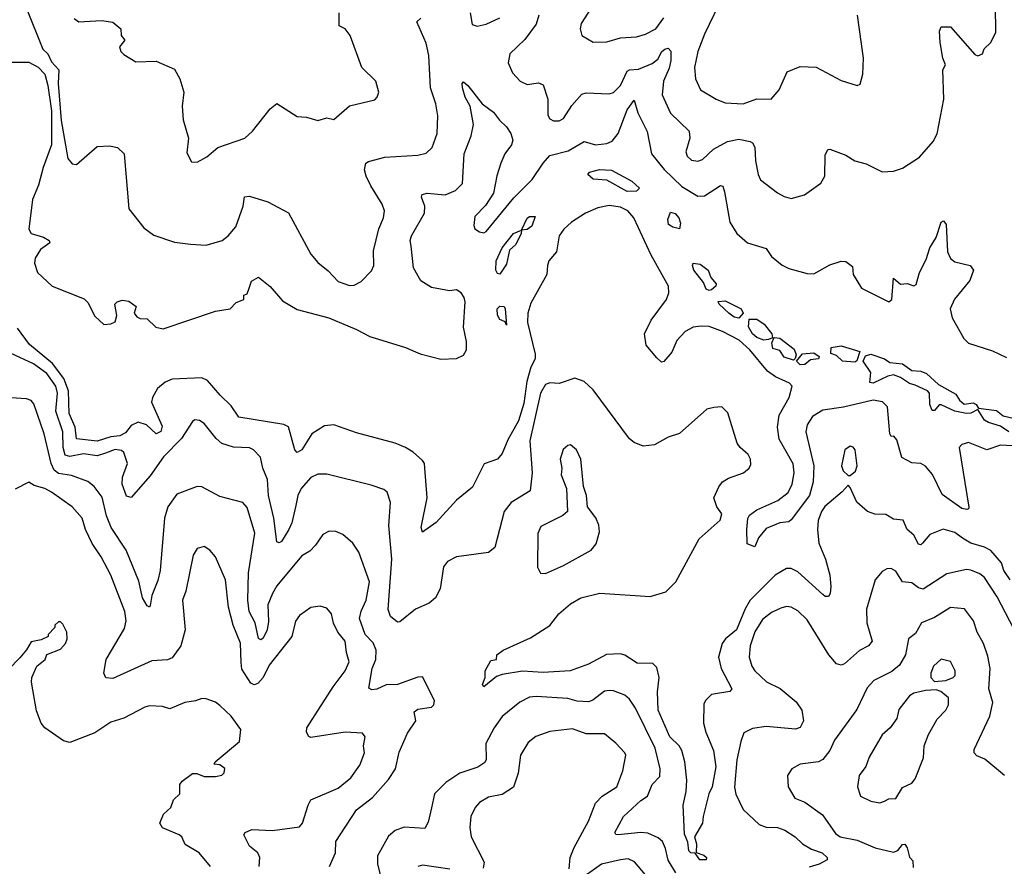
# Model space of a CAD drawing. Extents: x 1690054 to 1842981, y 782881 to 914114.
# Tile 529 of 656: x 1813515 to 1817842, y 836906 to 840625. Entities that reach past the tile are written whole.
import ezdxf

# ---------------------------------------------------------------- set-up
doc = ezdxf.new("R2010")
doc.units = 0

msp = doc.modelspace()

# ---------------------------------------------------------------- linework, layer by layer
at = {"layer": '0CON10XD'}
for points in [[(1816057.3, 840725), (1815982.5, 840607.5), (1815977.3, 840585), (1815985.8, 840555), (1816035, 840525.6), (1816095, 840527.8), (1816155.4, 840544.6), (1816225, 840549.6), (1816265, 840560.8), (1816310.3, 840585), (1816345, 840632.9)], [(1816608.1, 840735), (1816525, 840560.8), (1816495.4, 840485), (1816480, 840415), (1816484.5, 840365), (1816507.2, 840317.2), (1816575.4, 840275.4), (1816615, 840260), (1816694.6, 840255.4), (1816755, 840276.9), (1816816.7, 840275), (1816852.7, 840317.3), (1816888, 840395), (1816945, 840418.9), (1817015, 840415.5), (1817125, 840356.9), (1817195, 840335.6), (1817208, 840342), (1817220.5, 840385), (1817223, 840455), (1817196.9, 840645)], [(1813545, 840674), (1813616.2, 840495), (1813638.4, 840475), (1813655, 840439.1), (1813687, 840405), (1813683.9, 840345), (1813697.9, 840182.1), (1813727.1, 840015), (1813745, 839991.2), (1813765, 839988.8), (1813855, 840068), (1813909.2, 840070.8), (1813945, 840063.8), (1813974, 840035), (1813995, 839793.8), (1814060.2, 839710.2), (1814105, 839678), (1814195, 839647.8), (1814265, 839638.2), (1814335, 839634.6), (1814405, 839655.5), (1814431.1, 839675), (1814465, 839715.6), (1814497.5, 839805), (1814502.9, 839847.1), (1814525, 839850), (1814605.4, 839825.4), (1814696.6, 839776.6), (1814794.6, 839594.6), (1814825, 839557.5), (1814871.2, 839521.2), (1814914.2, 839475), (1814965, 839457.5), (1814985, 839459.2), (1815015.6, 839474.4), (1815061.7, 839521.7), (1815071.2, 839545), (1815070.3, 839609.7), (1815093.7, 839706.3), (1815114.4, 839755), (1815117.8, 839785), (1815108.1, 839815), (1815057.5, 839895), (1815038.1, 839938.1), (1815030.5, 839965), (1815035.7, 839994.3), (1815047.6, 840002.4), (1815119.2, 840020.8), (1815265, 840029.4), (1815301.9, 840038.1), (1815327.1, 840062.9), (1815349.6, 840125), (1815352.4, 840202.4), (1815343.6, 840255), (1815320, 840325), (1815312.8, 840467.2), (1815301.3, 840521.3), (1815260, 840615), (1815278.1, 840631.9)], [(1815796.2, 840645), (1815784.4, 840605), (1815735, 840537.8), (1815669.2, 840475), (1815661.2, 840435), (1815681.3, 840391.3), (1815715, 840354.3), (1815745, 840340.6), (1815795, 840346.9), (1815815, 840338), (1815836.3, 840276.3), (1815835.8, 840205), (1815845, 840188.8), (1815860.9, 840180.9), (1815885, 840180), (1815905, 840190.8), (1815941.7, 840248.3), (1815985, 840296.9), (1816005, 840303.1), (1816105, 840299.4), (1816125, 840305.6), (1816155, 840335.6), (1816185, 840398.8), (1816195, 840404.7), (1816235, 840407.7), (1816295, 840432.3), (1816318.9, 840451.1), (1816336.8, 840485), (1816349.4, 840495), (1816365, 840499.3), (1816376.9, 840486.9), (1816376.9, 840445), (1816368.4, 840411.6), (1816344.2, 840355), (1816337.8, 840295), (1816374.3, 840214.3), (1816456.7, 840135), (1816460.5, 840105), (1816441.9, 840045), (1816448.6, 840025), (1816467.4, 840007.4), (1816495, 840003.1), (1816515, 840010.6), (1816563.5, 840056.5), (1816625, 840090.4), (1816675, 840100), (1816725, 840090), (1816735, 840084.4), (1816745.3, 840065.3), (1816748, 840005), (1816760, 839945), (1816770.9, 839920.9), (1816845, 839864.2), (1816875, 839847.5), (1816905, 839840), (1816964.2, 839855.8), (1817035, 839906.7), (1817052.7, 839937.3), (1817055, 840030), (1817066, 840054), (1817075, 840056), (1817145, 840029.4), (1817185, 840004.4), (1817235, 839991.1), (1817305, 839956), (1817355, 839959.2), (1817395, 839972.5), (1817468.5, 840021.5), (1817529.8, 840090.2), (1817546.6, 840123.4), (1817576.8, 840275), (1817571.9, 840405), (1817583, 840427), (1817571.5, 840455), (1817559.5, 840525), (1817557.1, 840575), (1817565, 840593.3), (1817605, 840593.3), (1817712.2, 840472.2), (1817725, 840466), (1817746.2, 840475), (1817753.9, 840496.1), (1817782.5, 840525), (1817805, 840570), (1817802.5, 840685)], [(1813755, 840630), (1813775, 840615.7), (1813875, 840620.6), (1813925, 840613.3), (1813960, 840585), (1813961.2, 840555), (1813976.7, 840535), (1813954, 840505), (1813958.8, 840485), (1813972.1, 840472.1), (1814025, 840439.4), (1814115, 840442.1), (1814195, 840408), (1814219.2, 840365), (1814235.7, 840305.7), (1814228.9, 840245), (1814233.6, 840185), (1814257.1, 840105), (1814249.7, 840039.7), (1814270.7, 840000.7), (1814295, 839998.8), (1814338, 840022), (1814386.1, 840063.9), (1814505, 840103.6), (1814538.5, 840135), (1814615, 840232.9), (1814645, 840256), (1814735, 840200), (1814776.1, 840196.1), (1814825, 840181.2), (1814865, 840193.8), (1814895, 840186.7), (1814963.8, 840246.2), (1815075, 840272.5), (1815085.9, 840284.1), (1815093.6, 840306.4), (1815080, 840355), (1815018, 840415), (1814967.5, 840555), (1814945, 840583.8), (1814918.3, 840598.3), (1814918.8, 840655)], [(1815494.6, 840655), (1815503.8, 840603.8), (1815525, 840596.7), (1815565, 840604.5), (1815625, 840633.5)], [(1813415, 840437.4), (1813555, 840438.2), (1813596.4, 840416.4), (1813624.9, 840384.9), (1813638.8, 840335), (1813655.1, 840224.9), (1813655.4, 840075), (1813617.7, 839975), (1813597.2, 839897.2), (1813571.7, 839835), (1813555.4, 839705), (1813565.3, 839685.3), (1813619.3, 839669.3), (1813644.3, 839655), (1813648, 839645), (1813606.2, 839615), (1813582.3, 839577.7), (1813580, 839555), (1813593.5, 839515), (1813657.5, 839455), (1813798.7, 839398.7), (1813815, 839382.5), (1813845, 839322.5), (1813885, 839286.2), (1813915, 839288.8), (1813935, 839297.5), (1813942.5, 839325), (1813933.3, 839375), (1813943.9, 839386.1), (1813965, 839393.3), (1813995, 839388.8), (1814026.7, 839365), (1814018.5, 839335), (1814029.4, 839319.4), (1814045, 839312.4), (1814075, 839311.4), (1814113.8, 839273.8), (1814145, 839266.5), (1814375, 839344.5), (1814440, 839355), (1814467, 839383), (1814500, 839395), (1814500, 839415), (1814515, 839420), (1814523.3, 839445), (1814534.4, 839475.6), (1814565, 839494), (1814615, 839452.9), (1814670.3, 839390.3), (1814735, 839352.5), (1814874, 839315), (1814995, 839264.4), (1815053, 839233), (1815210, 839185), (1815275, 839157.1), (1815365, 839133.1), (1815435, 839136.9), (1815465, 839150.6), (1815479.2, 839175), (1815478.8, 839211.2), (1815464.7, 839274.7), (1815472.2, 839385), (1815468.5, 839405), (1815455, 839425.6), (1815435, 839438.1), (1815404.3, 839434.3), (1815325, 839447.8), (1815277.2, 839477.2), (1815245.6, 839535), (1815235, 839630), (1815230.7, 839655), (1815236.1, 839675), (1815294, 839775), (1815294.7, 839805), (1815280.4, 839845), (1815283.5, 839856.5), (1815305, 839862.1), (1815385, 839856.1), (1815430, 839875), (1815461.6, 839905), (1815468.9, 840035), (1815498.9, 840115), (1815508.9, 840165), (1815494.6, 840245), (1815472.7, 840285), (1815461.1, 840325), (1815460, 840345), (1815465, 840351.2), (1815485, 840335.7), (1815547.8, 840255), (1815597.8, 840217.8), (1815622.8, 840182.8), (1815655, 840154.6), (1815673.7, 840125), (1815681.9, 840095), (1815675.9, 840075), (1815646.9, 840035), (1815628.8, 839995), (1815611.2, 839938.8), (1815597.3, 839862.7), (1815561.3, 839808.7), (1815515, 839760), (1815510.9, 839720.9), (1815515.6, 839705.6), (1815535, 839692.5), (1815555, 839689.2), (1815565, 839694.2), (1815687.2, 839842.8), (1815767.5, 839922.5), (1815815.8, 839995), (1815845, 840028), (1815925, 840048.2), (1815995, 840090), (1816045, 840075.3), (1816095, 840081.1), (1816118.8, 840091.2), (1816144.8, 840125.2), (1816185, 840229.1), (1816215, 840271.9), (1816231.1, 840215), (1816272.9, 840132.9), (1816291.6, 840035), (1816346.9, 839966.9), (1816425, 839892.7), (1816495, 839849.1), (1816525, 839851.5), (1816595, 839896), (1816605, 839893.3), (1816611.7, 839868.3), (1816635.9, 839735.9), (1816667.1, 839685), (1816713.3, 839645), (1816795, 839620), (1816818.6, 839585), (1816865, 839547.1), (1816895, 839532.2), (1816975, 839509.2), (1817005, 839508), (1817075, 839547.8), (1817125, 839563.8), (1817145, 839562.5), (1817175, 839540), (1817178, 839505), (1817214, 839445), (1817335, 839386), (1817347.5, 839395), (1817355, 839490), (1817385, 839463.8), (1817415, 839466.7), (1817445, 839456.2), (1817455, 839461.2), (1817469, 839515), (1817498.3, 839571.7), (1817515, 839622.5), (1817541.9, 839668.1), (1817565, 839735.8), (1817575, 839741.2), (1817586.5, 839725), (1817592.7, 839605), (1817605, 839575.7), (1817625, 839561.4), (1817692.5, 839545), (1817706.2, 839525), (1817690.5, 839479.5), (1817622.9, 839397.1), (1817603.5, 839355), (1817612.9, 839315), (1817663.9, 839223.9), (1817685, 839203.3), (1817789.8, 839169.8), (1817851.1, 839141.1)], [(1816185, 839869.8), (1816095, 839920.2), (1816035, 839924.1), (1816012.2, 839945), (1816019.2, 839955), (1816063.6, 839966.4), (1816115, 839964.2), (1816205.6, 839915.6), (1816238.9, 839885), (1816225, 839872.1), (1816185, 839869.8)], [(1817764.6, 838735.4), (1817685, 838767.8), (1817655, 838758.5), (1817643.1, 838745), (1817685.8, 838484.2), (1817684.1, 838475.9), (1817676.5, 838473.5), (1817655, 838478.5), (1817568.7, 838538.7), (1817526.5, 838626.5), (1817495, 838663.1), (1817475, 838675.3), (1817435, 838677.7), (1817391.5, 838701.5), (1817370, 838780), (1817356.1, 838796.1), (1817345, 838793.3), (1817339.2, 838805), (1817327.9, 838925), (1817306.5, 838946.5), (1817265, 838953.7), (1817135, 838923), (1817045, 838909.2), (1816998.6, 838881.4), (1816975.8, 838845), (1816970, 838815), (1817004.3, 838665.7), (1817001.4, 838595), (1816985.8, 838535), (1816905, 838427.8), (1816895, 838418.9), (1816855, 838414.2), (1816795, 838390), (1816761.3, 838348.7), (1816745, 838310), (1816712, 838322), (1816710.3, 838385), (1816715, 838433.3), (1816722.1, 838447.9), (1816755, 838471.9), (1816847.1, 838512.9), (1816891.7, 838548.3), (1816910, 838585), (1816918.8, 838635), (1816913.8, 838673.9), (1816852.7, 838782.7), (1816845.4, 838835), (1816852.5, 838887.5), (1816895.8, 838965), (1816909.5, 839015), (1816898.5, 839028.5), (1816835.9, 839055.9), (1816800.6, 839080.6), (1816722.9, 839175), (1816676.7, 839216.7), (1816603.8, 839255), (1816545, 839276.5), (1816509.3, 839279.3), (1816475, 839273.6), (1816440, 839255), (1816402.9, 839215), (1816380.8, 839165), (1816345, 839123.3), (1816335, 839120), (1816315, 839138.8), (1816268, 839195), (1816261.4, 839245), (1816289.5, 839305), (1816357.7, 839395), (1816367.5, 839425), (1816366.7, 839455), (1816290.7, 839590.7), (1816213.3, 839755), (1816186.8, 839785), (1816155, 839800.9), (1816105, 839808.7), (1816055, 839797.8), (1816001.9, 839775), (1815939.6, 839735), (1815906.1, 839705), (1815885.4, 839675), (1815874.6, 839605.4), (1815840, 839565), (1815834.4, 839545.6), (1815832.2, 839505), (1815760.5, 839379.5), (1815747.5, 839335), (1815745.9, 839295), (1815780.2, 839155), (1815780.2, 839135), (1815761.2, 839098.8), (1815743, 839035), (1815730.9, 838939.1), (1815707.1, 838862.9), (1815660.5, 838779.5), (1815635, 838719.2), (1815615, 838694.4), (1815556.2, 838673.8), (1815505, 838570.8), (1815435, 838514.4), (1815345, 838415.6), (1815285, 838373.8), (1815279.4, 838395), (1815306.2, 838525), (1815295.3, 838654.8), (1815293.6, 838675), (1815285, 838688.9), (1815244.5, 838725), (1815211.1, 838745), (1815165, 838764.8), (1814995, 838810), (1814895, 838845.9), (1814855, 838841.1), (1814799.5, 838805), (1814755, 838735.8), (1814734.3, 838724.3), (1814724.3, 838735), (1814695.9, 838835.9), (1814676, 838846), (1814478.2, 838878.2), (1814445, 838929.2), (1814395.4, 838975.4), (1814340.1, 839040.1), (1814315, 839051.7), (1814185, 839046.4), (1814155, 839032.8), (1814120.4, 839005), (1814098.8, 838965), (1814094.7, 838945), (1814141.2, 838838.8), (1814135, 838815.5), (1814115, 838805.5), (1814072.3, 838845), (1814035, 838856.3), (1814005, 838841.9), (1813980.3, 838809.7), (1813955, 838797), (1813915, 838792.2), (1813855, 838773), (1813765, 838783.5), (1813758.6, 838835), (1813732.3, 838895), (1813729.3, 838995), (1813709.4, 839049.4), (1813658.7, 839115), (1813558.5, 839198.5), (1813505, 839270)], [(1815625, 839506.7), (1815615, 839510), (1815608.1, 839525), (1815609.2, 839565), (1815635, 839622.2), (1815685, 839685.4), (1815720, 839700), (1815745, 839752.9), (1815755, 839759.7), (1815780, 839760), (1815765, 839717.3), (1815745, 839703.8), (1815720, 839700), (1815719.2, 839685), (1815695, 839637.8), (1815667.9, 839612.1), (1815655, 839551.4), (1815625, 839506.7)], [(1816415, 839706.7), (1816385, 839712.8), (1816365.6, 839725.6), (1816362.7, 839747.3), (1816375, 839779.2), (1816395, 839773.8), (1816411.1, 839755), (1816418.6, 839731.4), (1816415, 839706.7)], [(1816545, 839435.6), (1816531.7, 839441.7), (1816520.2, 839470.2), (1816478.1, 839525), (1816472, 839545), (1816475, 839555.8), (1816505, 839551.1), (1816541.1, 839525), (1816552.5, 839492.5), (1816575.3, 839465), (1816574.4, 839455), (1816555, 839438.9), (1816545, 839435.6)], [(1816675, 839313.8), (1816655, 839318.2), (1816630.7, 839335), (1816588.9, 839375), (1816585, 839387.5), (1816615, 839389.2), (1816685.3, 839355.3), (1816693.8, 839335), (1816675, 839313.8)], [(1815655, 839282.5), (1815648.3, 839298.3), (1815625, 839308), (1815615, 839326.7), (1815612.7, 839355), (1815625, 839366.2), (1815643.8, 839365), (1815648.4, 839355), (1815655, 839282.5)], [(1816785, 839217.3), (1816755, 839228.6), (1816734.8, 839245), (1816717.5, 839275), (1816720, 839310), (1816755, 839309.4), (1816787, 839287), (1816820.5, 839245), (1816822.5, 839227.5), (1816805, 839220.6), (1816785, 839217.3)], [(1816915, 839129.2), (1816875, 839142.3), (1816855, 839172), (1816825, 839180.9), (1816820.5, 839205), (1816830.9, 839229.1), (1816855, 839226.1), (1816917.8, 839177.8), (1816926.8, 839153.2), (1816923.2, 839136.8), (1816915, 839129.2)], [(1817867.1, 838165), (1817839.5, 838205), (1817829, 838239), (1817783, 838293), (1817755, 838307.7), (1817695, 838324.8), (1817658.2, 838348.2), (1817625, 838372.8), (1817573, 838387), (1817515, 838362.9), (1817482.9, 838325), (1817475, 838318.9), (1817465, 838321.4), (1817445, 838360), (1817415.7, 838385), (1817396.9, 838426.9), (1817355, 838430.8), (1817320.7, 838450.7), (1817273.6, 838453.6), (1817241.2, 838465), (1817194, 838505), (1817165, 838570), (1817155, 838580), (1817129.4, 838550.6), (1817052.9, 838487.1), (1817038.2, 838465), (1817024.6, 838424.6), (1817020.4, 838385), (1817027.1, 838325), (1817056.2, 838255), (1817075.4, 838184.6), (1817079.5, 838135), (1817076.1, 838103.9), (1817068.9, 838091.1), (1817055, 838091.4), (1817045, 838099.4), (1816935, 838199.6), (1816905, 838213.6), (1816885, 838213.8), (1816835, 838184.6), (1816725, 838075.2), (1816702.6, 838037.4), (1816665.7, 837945), (1816617.1, 837905), (1816601.6, 837885), (1816586.1, 837825), (1816597.5, 837775), (1816644.2, 837685), (1816635, 837674.3), (1816555, 837661.5), (1816528.6, 837635), (1816522.1, 837617.9), (1816520, 837535), (1816529.6, 837495), (1816563.7, 837415), (1816573.5, 837343.5), (1816557.7, 837255), (1816543.5, 837225), (1816518, 837125), (1816516.2, 837095), (1816480, 837035), (1816488.6, 837005), (1816487.5, 836967.5), (1816522, 836955), (1816532.5, 836945), (1816531.2, 836935), (1816504.6, 836934.6), (1816483.3, 836963.3), (1816465, 836965.7), (1816455, 836974.3), (1816451.7, 837011.7), (1816436.9, 837046.9), (1816430.8, 837175), (1816444.5, 837235), (1816446.9, 837285), (1816438, 837365), (1816425.3, 837415), (1816413.1, 837435), (1816372.3, 837475), (1816321.4, 837591.4), (1816318, 837672), (1816325.3, 837735.3), (1816315, 837779.2), (1816297.5, 837797.5), (1816228.8, 837798.8), (1816175, 837833.1), (1816155, 837839.2), (1816093.5, 837836.5), (1816015, 837794.6), (1815934.6, 837765.4), (1815815, 837757.7), (1815725, 837763.9), (1815635, 837749.1), (1815609.6, 837740.4), (1815554, 837694), (1815548.8, 837705), (1815560, 837735), (1815560, 837765), (1815585, 837810), (1815610, 837815), (1815611.2, 837835), (1815640, 837855), (1815759.7, 837910.3), (1815845, 837964), (1815884.2, 838015.8), (1815935, 838059.5), (1815981.2, 838085), (1816065, 838105.4), (1816285, 838091.6), (1816355, 838112.3), (1816398.6, 838155), (1816500.8, 838345), (1816593.6, 838426.4), (1816600, 838455), (1816578, 838485), (1816565.7, 838525), (1816587.1, 838572.9), (1816604, 838595), (1816629.5, 838610.5), (1816695.7, 838635), (1816720, 838655), (1816728.3, 838671.7), (1816726.5, 838695), (1816716.9, 838715), (1816681.2, 838745), (1816668.6, 838765), (1816627.3, 838897.3), (1816600, 838925), (1816565, 838922), (1816535, 838913.8), (1816415, 838807.1), (1816365, 838790.6), (1816305, 838757.8), (1816255, 838751.9), (1816215, 838768.1), (1816195, 838784.3), (1816035, 838998.6), (1815995, 839035.7), (1815955, 839050), (1815885, 839026.7), (1815845, 839029.1), (1815825, 839022.2), (1815804.2, 838985), (1815756.7, 838775), (1815766.8, 838635), (1815757.7, 838555), (1815675.3, 838504.7), (1815644.4, 838465), (1815603, 838307), (1815575, 838284.4), (1815435, 838265.5), (1815395.4, 838244.6), (1815377.8, 838222.2), (1815362.5, 838125), (1815342, 838085), (1815315, 838061.4), (1815255, 838035.8), (1815185, 837980), (1815175, 837978.8), (1815145, 838003.3), (1815133.8, 838033.8), (1815150.5, 838255), (1815136.7, 838403.3), (1815144.5, 838504.5), (1815129.3, 838549.3), (1815115, 838561.4), (1815060.2, 838580.2), (1814865, 838628.2), (1814825, 838628.2), (1814795, 838613.6), (1814752.4, 838565), (1814736.9, 838535), (1814729, 838491), (1814710.6, 838415), (1814697.1, 838385), (1814665, 838332.5), (1814655, 838327.1), (1814645, 838331.2), (1814632.4, 838435), (1814608.4, 838535), (1814603.8, 838605), (1814584, 838655), (1814573.6, 838703.6), (1814542.5, 838735), (1814525, 838743.6), (1814455, 838746.7), (1814403.6, 838763.6), (1814378.1, 838785), (1814325, 838850.8), (1814305, 838864), (1814285, 838866.7), (1814275, 838860), (1814226.4, 838785), (1814147.3, 838705), (1814088.3, 838621.7), (1814005, 838525.6), (1813985, 838532.5), (1813965.3, 838585), (1813967.5, 838615), (1813988.8, 838675), (1813973.3, 838723.3), (1813962.8, 838732.8), (1813935, 838737), (1813891.5, 838721.5), (1813855, 838709.8), (1813795, 838717.9), (1813735, 838706.6), (1813715, 838711.3), (1813705.4, 838745), (1813705.2, 838815), (1813673.3, 838905), (1813681.7, 838985), (1813673.3, 839015), (1813635, 839070), (1813575, 839113.2), (1813475, 839160)], [(1816945, 839109.3), (1816928.8, 839125), (1816955, 839157.1), (1817005, 839160.8), (1817028.8, 839145), (1817025.8, 839135), (1816990, 839130), (1816965, 839109.8), (1816945, 839109.3)], [(1817185, 839120.5), (1817130.9, 839125), (1817105, 839149.2), (1817079.2, 839159.2), (1817081.4, 839185), (1817125, 839192.5), (1817207, 839167), (1817194.3, 839125.7), (1817185, 839120.5)], [(1817862, 838815), (1817825, 838839.2), (1817772, 838855), (1817755.4, 838865.4), (1817725, 838912.5), (1817695, 838897.1), (1817675, 838894.3), (1817625, 838905.5), (1817565, 838933.5), (1817555, 838932.5), (1817535, 838907.8), (1817525, 838908.1), (1817515.3, 838935), (1817513.3, 838985), (1817504.6, 838994.6), (1817449.8, 839019.8), (1817425, 839026.5), (1817385, 839052.9), (1817355, 839064.6), (1817330.3, 839059.7), (1817265, 839028.5), (1817251.2, 839031.2), (1817255.5, 839075.5), (1817222, 839125), (1817231.5, 839148.5), (1817255, 839155.3), (1817315, 839135.3), (1817338.8, 839118.8), (1817395, 839113.3), (1817435, 839084.6), (1817475, 839080.7), (1817500.2, 839070.2), (1817552.9, 839022.9), (1817629.5, 838979.5), (1817645, 838953.3), (1817665, 838936.2), (1817705, 838941.8), (1817718.6, 838935), (1817728.3, 838918.3), (1817807.9, 838907.9), (1817837.5, 838885), (1817905, 838868.6)], [(1814876, 836905), (1814902.9, 836965), (1814904.3, 837015), (1814995, 837154.3), (1815065, 837209.1), (1815135, 837287.5), (1815166, 837335), (1815182.7, 837407.3), (1815219.6, 837490.4), (1815256.2, 837545), (1815248.2, 837585), (1815265, 837596.8), (1815325.3, 837604.7), (1815334.4, 837615), (1815338.1, 837635), (1815285, 837738.8), (1815265, 837737.5), (1815175, 837705.4), (1815125, 837703.3), (1815085, 837684), (1815061.8, 837681.8), (1815048.8, 837688.8), (1815064, 837775), (1815079.5, 837815), (1815081.8, 837855), (1815067.9, 837887.9), (1815033.3, 837925), (1815007.7, 837995), (1815015, 838027.5), (1815036.9, 838075), (1815051.9, 838155), (1815005.5, 838285.5), (1814978.8, 838325), (1814935, 838363.8), (1814905, 838376.2), (1814875, 838378), (1814846.8, 838363.2), (1814815, 838316), (1814789.3, 838290.7), (1814755, 838270), (1814702.6, 838207.4), (1814645, 838138.5), (1814625.6, 838104.4), (1814605.2, 838054.8), (1814608.2, 837981.8), (1814603.2, 837945), (1814585, 837908.5), (1814575, 837901.2), (1814565, 837906.4), (1814549.6, 837975), (1814524, 838025), (1814517, 838075), (1814520.8, 838195), (1814548.8, 838368.8), (1814515, 838482), (1814495, 838504.4), (1814395, 838531.1), (1814315, 838572.5), (1814295, 838574.2), (1814205, 838540), (1814165.5, 838485), (1814151.3, 838435), (1814132.9, 838205), (1814122.1, 838162.1), (1814096.2, 838095), (1814088.7, 838051.3), (1814085, 838043.8), (1814075, 838050), (1814054.7, 838085), (1814038.8, 838158.8), (1813983.4, 838295), (1813916.7, 838395), (1813896.8, 838445), (1813877.3, 838527.3), (1813842.1, 838575), (1813815, 838595.9), (1813742.6, 838622.6), (1813685, 838630.8), (1813665.9, 838645.9), (1813653.3, 838675), (1813621.9, 838805), (1813576.9, 838936.9), (1813565, 838951.4), (1813545, 838959.5), (1813475.5, 838964.5)], [(1815825, 838192), (1815905, 838227.1), (1816025.8, 838294.2), (1816047.7, 838322.3), (1816062.5, 838375), (1816060, 838405), (1816047, 838437), (1816010, 838485), (1816006.2, 838535), (1815992.5, 838575), (1815981.1, 838695), (1815962, 838735), (1815935, 838758), (1815923.3, 838755), (1815903.4, 838736.6), (1815890.5, 838695), (1815896.9, 838655), (1815894.4, 838625), (1815917.5, 838565), (1815922, 838465), (1815902.4, 838447.6), (1815805, 838398), (1815791.7, 838368.3), (1815790, 838220), (1815804.2, 838194.2), (1815825, 838192)], [(1817165, 838622.5), (1817187.6, 838642.4), (1817195.5, 838665), (1817186.2, 838735), (1817177.3, 838747.3), (1817165, 838751.2), (1817141.2, 838735), (1817126.9, 838665), (1817133.8, 838643.8), (1817155, 838622.5), (1817165, 838622.5)], [(1817985, 838747.8), (1817825, 838756.4), (1817764.6, 838735.4)], [(1814566.8, 836905), (1814570.5, 836945), (1814561.4, 836965), (1814524.4, 836995), (1814500, 837045), (1814506.2, 837055), (1814535, 837067.3), (1814626.6, 837063.4), (1814745, 837080), (1814758.5, 837095), (1814782.2, 837175), (1814795, 837198), (1814915, 837248.8), (1814969.5, 837295), (1815009.6, 837350.4), (1815030.8, 837405), (1815026, 837435), (1815032.5, 837475), (1815021.2, 837491.2), (1814945.5, 837495.5), (1814795, 837472.2), (1814785, 837476), (1814775.6, 837495), (1814777.5, 837515), (1814891.9, 837695), (1814944.7, 837765), (1814963.5, 837805), (1814951.2, 837845), (1814945.4, 837895.4), (1814912.9, 837935), (1814893.8, 837973.8), (1814885.6, 838015.6), (1814865, 838040.6), (1814835, 838049.4), (1814795, 838043.1), (1814745, 838008), (1814726.9, 837983.1), (1814710.4, 837915), (1814611, 837789), (1814584.3, 837735.7), (1814561.1, 837708.9), (1814545, 837703.5), (1814531.1, 837711.1), (1814491.8, 837771.8), (1814487.9, 837802.1), (1814485, 837886.2), (1814453.7, 837965), (1814432.4, 838045), (1814420, 838165), (1814375, 838266), (1814350, 838295), (1814325, 838310.8), (1814295, 838302), (1814277.8, 838272.2), (1814245.5, 838115), (1814231.1, 838075), (1814242.1, 837945), (1814222.9, 837875), (1814185, 837821.9), (1814165, 837813.6), (1814095, 837809.1), (1813925, 837731.4), (1813894, 837734), (1813884.3, 837755), (1813894.4, 837815), (1813975, 837950), (1813982.8, 837985), (1813977.1, 838025), (1813915.5, 838185), (1813873.3, 838265), (1813834, 838324), (1813804.5, 838385), (1813790, 838435), (1813745, 838484.4), (1813655, 838548.8), (1813625, 838566.2), (1813578.3, 838578.3), (1813555, 838594), (1813495, 838562.9)], [(1817902.4, 837912.4), (1817810.5, 838090.5), (1817755, 838174.5), (1817735, 838190.7), (1817695, 838207.5), (1817675, 838209.3), (1817589.4, 838190.6), (1817485, 838123.8), (1817465, 838130), (1817435, 838151.8), (1817395, 838156.2), (1817365, 838201.8), (1817345, 838214.4), (1817325, 838213.1), (1817305, 838201.4), (1817274.4, 838165), (1817236.5, 838035), (1817237.9, 837975), (1817261.9, 837895), (1817244.7, 837875.3), (1817205, 837853.5), (1817140, 837795), (1817125, 837790), (1817105, 837795.7), (1817070.9, 837835), (1816975, 837989.1), (1816935, 838028.2), (1816905, 838044.5), (1816885, 838047.5), (1816859.5, 838040.5), (1816819.5, 838020.5), (1816779.9, 837990.1), (1816745, 837935.7), (1816725.3, 837875), (1816720, 837825), (1816732, 837785), (1816745, 837765.5), (1816796.9, 837716.9), (1816857.2, 837687.2), (1816927.9, 837627.9), (1816951.4, 837591.4), (1816959.1, 837545), (1816945, 837515.8), (1816925, 837508.9), (1816795, 837519.6), (1816735, 837511.9), (1816697.8, 837492.2), (1816683.5, 837455), (1816665.9, 837374.1), (1816656.7, 837253.3), (1816662.8, 837222.8), (1816695, 837155.7), (1816765, 837090), (1816795, 837078.5), (1816845, 837076.9), (1816877.5, 837065), (1816922.5, 837035), (1816955, 837004.4), (1816995, 836981.1), (1817040.8, 836965), (1817063.3, 836945), (1817063.3, 836935), (1817028, 836915), (1816985, 836902.2)], [(1817843.3, 837305), (1817757, 837377), (1817721.1, 837391.1), (1817709.4, 837405), (1817710, 837420), (1817777.8, 837565), (1817791.9, 837625), (1817774.6, 837685), (1817780.3, 837775), (1817769.2, 837829.1), (1817751.1, 837885), (1817722.9, 837935), (1817706.5, 837985), (1817666.4, 838036.4), (1817605, 838042.5), (1817535, 837999.6), (1817478.1, 837975), (1817451.7, 837928.3), (1817421.4, 837905), (1817408, 837835), (1817380.8, 837789.2), (1817348, 837762), (1817268.3, 837721.7)], [(1814354, 836905), (1814304, 836965), (1814242.6, 837002.6), (1814227.5, 837035), (1814215.8, 837045), (1814142.5, 837075), (1814131.1, 837095), (1814147.5, 837135), (1814178.8, 837165), (1814191.1, 837198.9), (1814218.9, 837225), (1814218.6, 837265), (1814229.3, 837280.7), (1814275, 837314), (1814293.8, 837313.8), (1814325, 837300), (1814375, 837300), (1814403.6, 837306.4), (1814413.6, 837316.4), (1814415.9, 837335.9), (1814395, 837351.2), (1814370, 837355), (1814373.3, 837365), (1814481.2, 837455), (1814487, 837507), (1814444, 837565), (1814395, 837612.5), (1814375, 837626.9), (1814335, 837641.4), (1814315, 837642.9), (1814286.9, 837633.1), (1814240, 837625), (1814175, 837597.5), (1814142.3, 837607.7), (1814085, 837610.8), (1814065, 837605.7), (1813973.1, 837556.9), (1813915, 837539.4), (1813845, 837492.9), (1813735, 837450), (1813707.2, 837457.2), (1813625, 837514.2), (1813609.2, 837535), (1813588.8, 837588.8), (1813566.2, 837715), (1813568.8, 837735), (1813590, 837785), (1813627.5, 837815), (1813633.6, 837836.4), (1813695, 837860), (1813715.8, 837885), (1813723.3, 837905), (1813722.5, 837935), (1813705, 837970), (1813695, 837980), (1813685, 837980), (1813670, 837965), (1813670, 837955), (1813640, 837925), (1813640, 837915), (1813609.3, 837900.7), (1813565, 837892.5), (1813545, 837857.5), (1813515, 837822.5), (1813415, 837720)], [(1817535, 837717.5), (1817585, 837722.9), (1817617.5, 837735), (1817625.5, 837745), (1817626.5, 837765), (1817605, 837805.7), (1817565, 837815.6), (1817530.9, 837785), (1817519.1, 837755), (1817518.6, 837735), (1817535, 837717.5)], [(1817268.3, 837721.7), (1817239.3, 837690.7), (1817194.5, 837595), (1817095, 837460), (1817074.7, 837415), (1817045, 837375.5), (1817025, 837365.3), (1816945, 837355.4), (1816908, 837335), (1816888.8, 837305), (1816892, 837255), (1816921.2, 837205), (1816965, 837188.6), (1817042.8, 837132.8), (1817100.1, 837050.1), (1817120.8, 837035), (1817195, 837020.4), (1817275, 836987.9), (1817355, 836968.1), (1817373.8, 836976.2), (1817395, 837002), (1817405, 837003.8), (1817415, 836987.5), (1817425, 836946), (1817440.3, 836930.3), (1817441.3, 836901.3)], [(1816398.2, 836878.2), (1816365, 836933.3), (1816353.4, 836985), (1816339.2, 837015), (1816320.8, 837030.9), (1816275, 837051.9), (1816245, 837054.8), (1816144.5, 837044.5), (1816135, 837046.2), (1816130, 837055), (1816168.5, 837125), (1816245, 837194.6), (1816274.6, 837215), (1816294.6, 837265), (1816328.7, 837301.3), (1816330, 837335), (1816307.8, 837425), (1816220.7, 837600.7), (1816195, 837640), (1816175, 837657.8), (1816125, 837677.5), (1816105, 837679.1), (1816084.7, 837675.3), (1816033.8, 837636.2), (1816015, 837629.1), (1815965, 837631.1), (1815923.5, 837643.5), (1815785, 837651.6), (1815755, 837648.4), (1815712.4, 837627.6), (1815635.6, 837564.4), (1815600.4, 837515), (1815562.8, 837445), (1815564.6, 837375), (1815558.4, 837361.6), (1815528, 837342), (1815448.9, 837315), (1815387.7, 837275), (1815338.5, 837225), (1815325, 837162.5), (1815310.5, 837099.5), (1815295, 837072), (1815205, 837078.4), (1815165, 837064.1), (1815135, 837039.1), (1815087.6, 836952.4), (1815088, 836915), (1815100.8, 836865)], [(1817295, 837185.7), (1817315, 837192.5), (1817335, 837201.9), (1817365, 837204.4), (1817395, 837252.9), (1817435, 837272), (1817450, 837290), (1817487, 837383), (1817489.1, 837435), (1817508.5, 837485), (1817546.9, 837553.1), (1817585, 837591.9), (1817596.5, 837615), (1817596.9, 837646.9), (1817563.6, 837673.6), (1817541.7, 837681.7), (1817495, 837678.1), (1817445, 837666.7), (1817425, 837654.4), (1817379.1, 837595), (1817370, 837555), (1817340, 837515), (1817305, 837483.8), (1817248.1, 837385), (1817233.1, 837345), (1817204.4, 837305), (1817196.9, 837255), (1817210, 837215), (1817255, 837192.5), (1817295, 837185.7)], [(1815929.2, 836895), (1815934.7, 836945), (1815951.2, 836988.8), (1816015.2, 837104.8), (1816045.9, 837184.1), (1816075.3, 837214.7), (1816139.1, 837255), (1816165.4, 837325), (1816178, 837395), (1816174.2, 837405), (1816135, 837447.1), (1816085, 837487.8), (1816005, 837488.5), (1815945, 837509.6), (1815845, 837498.9), (1815783.1, 837476.9), (1815749.6, 837450.4), (1815715.4, 837395), (1815705.4, 837315), (1815685, 837254.3), (1815635, 837222.3), (1815575, 837210.4), (1815535, 837186.7), (1815516.1, 837163.9), (1815497.8, 837125), (1815493.4, 837076.6), (1815499.1, 837035), (1815556.7, 836925), (1815551.9, 836898.1)], [(1815405, 836893.1), (1815285, 836910.6), (1815264.5, 836905.5)], [(1816265, 836868.1), (1816216.3, 836926.3), (1816188.8, 836938.8), (1816155.3, 836934.7), (1816071.4, 836915), (1815965, 836840)]]:
    msp.add_lwpolyline(points, dxfattribs=at)

doc.saveas('drawing.dxf')
